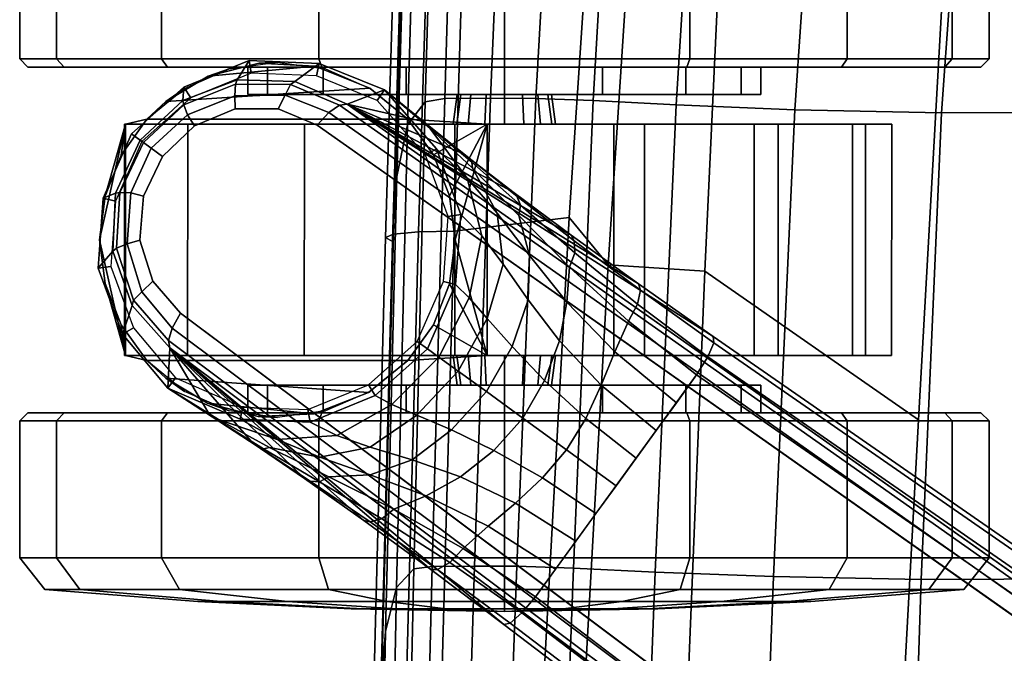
# Model space of a CAD drawing. Header units: inches. Extents: x 11 to 683, y -98 to 54.
# Tile 378 of 656: x 558.87 to 561.27, y -57.53 to -55.98. Entities that reach past the tile are written whole.
import ezdxf
from ezdxf.enums import TextEntityAlignment as Align

# ---------------------------------------------------------------- set-up
doc = ezdxf.new("R2010")
doc.units = ezdxf.units.IN
doc.header["$MEASUREMENT"] = 0
for name, color, linetype in [('A-FURN-3-SEAT-BASE', 254, 'Continuous'), ('A-FURN-3-SEAT-CASTER-TRIM', 254, 'Continuous'), ('A-FURN-3-SEAT-SEAT-CUSHION', 253, 'Continuous'), ('A-FURN-3-SEAT-SEAT-FRAME', 251, 'Continuous'), ('A-FURN-HAWORTH-ATT', 7, 'Continuous')]:
    doc.layers.add(name, color=color, linetype=linetype)
doc.styles.get("Standard").update_dxf_attribs({"font": 'simplex.shx'})

# ---------------------------------------------------------------- blocks, each defined once
blk = doc.blocks.new('SCT-20-71X1-3D-3')
at = {"layer": 'A-FURN-3-SEAT-BASE'}
for points in [[(10.791, -7.3865, 3.946), (9.9776, -6.7128, 3.3192), (2.1538, -0.7627, 5.2733), (1.9211, -0.7438, 7.7141)], [(1.3011, -1.5972, 7.7141), (1.3909, -1.8127, 5.2733), (9.4675, -7.4148, 3.3192), (10.3596, -7.9803, 3.946)], [(10.1551, -6.8462, 3.2506), (9.9776, -6.7128, 3.3192), (10.791, -7.3865, 3.946)], [(10.791, -7.3865, 3.946), (10.3189, -6.9661, 3.1376), (10.1551, -6.8462, 3.2506)], [(10.463, -7.068, 2.9864), (10.3189, -6.9661, 3.1376), (10.791, -7.3865, 3.946)], [(10.791, -7.3865, 3.946), (10.5882, -7.1536, 2.8102), (10.463, -7.068, 2.9864)], [(10.6941, -7.223, 2.615), (10.5882, -7.1536, 2.8102), (10.791, -7.3865, 3.946)], [(10.791, -7.3865, 3.946), (10.7966, -7.2889, 2.4089), (10.6941, -7.223, 2.615)], [(10.3596, -7.9803, 3.946), (9.4675, -7.4148, 3.3192), (9.6492, -7.5424, 3.2506)], [(9.6492, -7.5424, 3.2506), (9.8138, -7.6612, 3.1376), (10.3596, -7.9803, 3.946)], [(10.3596, -7.9803, 3.946), (9.8138, -7.6612, 3.1376), (9.9553, -7.7668, 2.9864)], [(9.9553, -7.7668, 2.9864), (10.0754, -7.8594, 2.8102), (10.3596, -7.9803, 3.946)], [(10.3596, -7.9803, 3.946), (10.0754, -7.8594, 2.8102), (10.1741, -7.9387, 2.615)], [(10.1741, -7.9387, 2.615), (10.2685, -8.0158, 2.4089), (10.3596, -7.9803, 3.946)]]:
    blk.add_3dface(points, dxfattribs=at)
for points, invisible_edges in [([(10.432, -7.9295, 4.0341), (10.7651, -7.4711, 4.0341), (1.8929, -0.8317, 7.8028), (1.3759, -1.5433, 7.8028)], 5), ([(1.4312, -1.7186, 5.17), (2.0767, -0.8301, 5.17), (9.9005, -6.7802, 3.2159), (9.5078, -7.3207, 3.2159)], 1), ([(10.432, -7.9295, 4.0341), (10.527, -7.9695, 4.0037), (10.8325, -7.5491, 4.0037), (10.7651, -7.4711, 4.0341)], 10), ([(10.8325, -7.5491, 4.0037), (10.527, -7.9695, 4.0037), (10.6325, -7.9691, 3.9834), (10.8647, -7.6496, 3.9834)], 5), ([(10.8647, -7.6496, 3.9834), (10.6325, -7.9691, 3.9834), (10.7312, -7.9275, 3.973), (10.8557, -7.7563, 3.973)], 5), ([(10.8557, -7.7563, 3.973), (10.7312, -7.9275, 3.973), (10.8091, -7.8533, 3.9699)], 1)]:
    blk.add_3dface(points, dxfattribs=dict(at, invisible_edges=invisible_edges))
at = {"layer": 'A-FURN-3-SEAT-CASTER-TRIM'}
for points in [[(10.5759, -7.2195, 2.2684), (10.6992, -7.2516, 2.1916), (10.4405, -7.2261, 2.3294), (10.5759, -7.2195, 2.2684)], [(10.6992, -7.2516, 2.1916), (10.8014, -7.313, 2.1028), (10.3073, -7.2783, 2.3688), (10.4405, -7.2261, 2.3294)], [(10.8473, -7.3559, 1.9712), (10.2114, -7.3559, 2.3236), (10.3073, -7.2783, 2.3688), (10.8014, -7.313, 2.1028)], [(10.0183, -7.3681, 2.1249), (10.1492, -7.4426, 2.2755), (10.2114, -7.3559, 2.2596)], [(10.8473, -7.3559, 1.7352), (10.2114, -7.3559, 2.2596), (10.2114, -7.3559, 2.3236), (10.8473, -7.3559, 1.9712)], [(10.8473, -7.3559, 1.7352), (10.9099, -7.4432, 1.7352), (10.8992, -7.3681, 1.3823)], [(10.0182, -7.9317, 2.1249), (10.0963, -7.6499, 2.2853), (10.0183, -7.3681, 2.1249)], [(10.0183, -7.3681, 2.1249), (10.0963, -7.6499, 2.2853), (10.1098, -7.5428, 2.2832)], [(10.0183, -7.3681, 2.1249), (10.1098, -7.5428, 2.2832), (10.1492, -7.4426, 2.2755)], [(10.9624, -7.6499, 1.7352), (10.8994, -7.9317, 1.3815), (10.8992, -7.3681, 1.3823)], [(10.9624, -7.6499, 1.7352), (10.8992, -7.3681, 1.3823), (10.949, -7.5433, 1.7352)], [(10.949, -7.5433, 1.7352), (10.8992, -7.3681, 1.3823), (10.9099, -7.4432, 1.7352)], [(10.0182, -7.9317, 2.1249), (10.1097, -7.7569, 2.2832), (10.0963, -7.6499, 2.2853)], [(10.8994, -7.9317, 1.3815), (10.9624, -7.6499, 1.7352), (10.9491, -7.7565, 1.7352)], [(10.0182, -7.9317, 2.1249), (10.1491, -7.8571, 2.2756), (10.1097, -7.7569, 2.2832)], [(10.8994, -7.9317, 1.3815), (10.9491, -7.7565, 1.7352), (10.91, -7.8565, 1.7352)], [(10.2113, -7.9439, 2.2596), (10.1491, -7.8571, 2.2756), (10.0182, -7.9317, 2.1249)], [(10.91, -7.8565, 1.7352), (10.8474, -7.9439, 1.7352), (10.8994, -7.9317, 1.3815)], [(10.3041, -8.0198, 2.3696), (10.2113, -7.9439, 2.3192), (10.8474, -7.9439, 1.9711), (10.8011, -7.9871, 2.1032)], [(10.2113, -7.9439, 2.3192), (10.2113, -7.9439, 2.2596), (10.8474, -7.9439, 1.7352), (10.8474, -7.9439, 1.9711)], [(10.3041, -8.0198, 2.3696), (10.8011, -7.9871, 2.1032), (10.6981, -8.0486, 2.1924), (10.4378, -8.0732, 2.3304)], [(10.4378, -8.0732, 2.3304), (10.6981, -8.0486, 2.1924), (10.574, -8.0807, 2.2694)]]:
    blk.add_3dface(points, dxfattribs=at)
for points, invisible_edges in [([(10.0183, -7.3681, 2.1249), (10.2114, -7.3559, 2.2596), (10.8473, -7.3559, 1.7352), (10.8992, -7.3681, 1.3823)], 8), ([(9.0324, -7.3681, 1.1416), (9.0963, -7.3681, 1.5249), (10.4639, -7.3681, 0.3721), (10.097, -7.3681, 0.2442)], 10), ([(10.097, -7.3681, 0.2442), (9.7096, -7.3681, 0.2748), (9.1281, -7.3681, 0.765), (9.0324, -7.3681, 1.1416)], 10), ([(10.7483, -7.3681, 0.6368), (10.4639, -7.3681, 0.3721), (9.0963, -7.3681, 1.5249), (9.3091, -7.3681, 1.85)], 10), ([(9.1281, -7.3681, 0.765), (9.7096, -7.3681, 0.2748), (9.3674, -7.3681, 0.4588)], 1), ([(9.3091, -7.3681, 1.85), (9.6348, -7.3681, 2.0619), (10.9021, -7.3681, 0.9937), (10.7483, -7.3681, 0.6368)], 10), ([(10.8992, -7.3681, 1.3823), (10.9021, -7.3681, 0.9937), (9.6348, -7.3681, 2.0619), (10.0183, -7.3681, 2.1249)], 10), ([(10.4634, -7.9317, 0.3718), (9.0963, -7.9317, 1.525), (9.0323, -7.9317, 1.1418), (10.0965, -7.9317, 0.2441)], 5), ([(10.0965, -7.9317, 0.2441), (9.0323, -7.9317, 1.1418), (9.128, -7.9317, 0.7653), (9.7092, -7.9317, 0.275)], 5), ([(10.7479, -7.9317, 0.6363), (9.3092, -7.9317, 1.8501), (9.0963, -7.9317, 1.525), (10.4634, -7.9317, 0.3718)], 5), ([(9.128, -7.9317, 0.7653), (9.3671, -7.9317, 0.4591), (9.7092, -7.9317, 0.275)], 8), ([(10.902, -7.9317, 0.993), (9.6348, -7.9317, 2.062), (9.3092, -7.9317, 1.8501), (10.7479, -7.9317, 0.6363)], 5), ([(10.8994, -7.9317, 1.3815), (10.0182, -7.9317, 2.1249), (9.6348, -7.9317, 2.062), (10.902, -7.9317, 0.993)], 5), ([(10.2113, -7.9439, 2.2596), (10.0182, -7.9317, 2.1249), (10.8994, -7.9317, 1.3815), (10.8474, -7.9439, 1.7352)], 2)]:
    blk.add_3dface(points, dxfattribs=dict(at, invisible_edges=invisible_edges))
at = {"layer": 'A-FURN-HAWORTH-ATT', "flags": 1}
for tag, p in [('HAWMC', (0, 0)), ('HAWMC', (0, 0)), ('HAWPN', (0, -0.1667)), ('HAWPN', (0, -0.1667))]:
    blk.add_attdef(tag, text='', height=0.1, dxfattribs=at).set_placement(p, align=Align.TOP_CENTER)
at = {"layer": 'A-FURN-3-SEAT-BASE'}
mesh = blk.add_polymesh((2, 4), dxfattribs=at)
for k, corner in enumerate([(10.7651, -7.4711, 4.0341), (10.7854, -7.4349, 4.018), (10.7946, -7.4047, 3.9865), (10.791, -7.3865, 3.946), (1.8929, -0.8317, 7.8028), (1.9145, -0.7942, 7.7876), (1.9246, -0.7627, 7.7558), (1.9211, -0.7438, 7.7141)]):
    mesh.set_mesh_vertex(divmod(k, 4), corner)
mesh = blk.add_polymesh((2, 4), dxfattribs=at)
for k, corner in enumerate([(9.9776, -6.7128, 3.3192), (9.9623, -6.7161, 3.2679), (9.934, -6.7409, 3.23), (9.9005, -6.7802, 3.2159), (2.1538, -0.7627, 5.2733), (2.1386, -0.7658, 5.222), (2.1102, -0.7906, 5.1839), (2.0767, -0.8301, 5.17)]):
    mesh.set_mesh_vertex(divmod(k, 4), corner)
mesh = blk.add_polymesh((2, 4), dxfattribs=at)
for k, corner in enumerate([(1.3759, -1.5433, 7.8028), (1.347, -1.5754, 7.7876), (1.3201, -1.5948, 7.7558), (1.301, -1.5972, 7.7141), (10.432, -7.9295, 4.0341), (10.4038, -7.96, 4.018), (10.378, -7.9781, 3.9865), (10.3596, -7.9803, 3.946)]):
    mesh.set_mesh_vertex(divmod(k, 4), corner)
mesh = blk.add_polymesh((2, 4), dxfattribs=at)
for k, corner in enumerate([(1.3909, -1.8127, 5.2733), (1.3891, -1.7973, 5.222), (1.404, -1.7626, 5.1839), (1.4312, -1.7186, 5.17), (9.4675, -7.4148, 3.3192), (9.4659, -7.3993, 3.2679), (9.4807, -7.3647, 3.23), (9.5078, -7.3207, 3.2159)]):
    mesh.set_mesh_vertex(divmod(k, 4), corner)
mesh = blk.add_polymesh((7, 4), dxfattribs=at)
for k, corner in enumerate([(10.7966, -7.2889, 2.4089), (10.7966, -7.2889, 2.4089), (10.7966, -7.2889, 2.4089), (10.7966, -7.2889, 2.4089), (10.6941, -7.223, 2.615), (10.6886, -7.2188, 2.607), (10.68, -7.2136, 2.5967), (10.6731, -7.2122, 2.5914), (10.5882, -7.1536, 2.8102), (10.5789, -7.1471, 2.7912), (10.563, -7.1409, 2.7709), (10.5489, -7.1439, 2.7614), (10.463, -7.068, 2.9864), (10.4498, -7.0618, 2.9551), (10.4264, -7.0604, 2.9256), (10.4041, -7.0723, 2.9128), (10.3189, -6.9661, 3.1376), (10.3033, -6.9626, 3.0957), (10.2749, -6.9703, 3.0603), (10.2458, -6.9935, 3.0459), (10.1551, -6.8462, 3.2506), (10.139, -6.8463, 3.202), (10.1093, -6.8639, 3.1648), (10.0763, -6.8974, 3.1506), (9.9776, -6.7128, 3.3192), (9.9623, -6.7161, 3.2679), (9.934, -6.7409, 3.23), (9.9005, -6.7802, 3.2159)]):
    mesh.set_mesh_vertex(divmod(k, 4), corner)
mesh = blk.add_polymesh((5, 7), dxfattribs=at)
for k, corner in enumerate([(10.1636, -7.3843, 2.4024), (10.136, -7.3643, 2.5719), (10.0891, -7.3302, 2.7345), (10.0201, -7.28, 2.8844), (9.931, -7.2153, 3.0171), (9.8247, -7.138, 3.1287), (9.7041, -7.0505, 3.2159), (10.2913, -7.2707, 2.403), (10.2505, -7.2491, 2.5747), (10.1891, -7.2229, 2.7385), (10.1051, -7.1866, 2.8887), (10.002, -7.1368, 3.0215), (9.8834, -7.0698, 3.1321), (9.7532, -6.9829, 3.2159), (10.4495, -7.2057, 2.4044), (10.3843, -7.1731, 2.5809), (10.3028, -7.1449, 2.7474), (10.2011, -7.114, 2.8982), (10.0827, -7.0722, 3.0313), (9.9489, -7.0085, 3.1396), (9.8023, -6.9153, 3.2159), (10.6203, -7.2126, 2.4061), (10.5297, -7.1637, 2.5875), (10.4258, -7.1203, 2.7565), (10.3035, -7.0774, 2.9079), (10.1667, -7.0262, 3.0411), (10.0153, -6.9525, 3.1471), (9.8514, -6.8478, 3.2159), (10.7966, -7.2889, 2.4089), (10.6731, -7.2122, 2.5914), (10.5489, -7.1439, 2.7614), (10.4041, -7.0723, 2.9128), (10.2458, -6.9935, 3.0459), (10.0763, -6.8974, 3.1506), (9.9005, -6.7802, 3.2159)]):
    mesh.set_mesh_vertex(divmod(k, 7), corner)
mesh = blk.add_polymesh((5, 7), dxfattribs=at)
for k, corner in enumerate([(10.2685, -8.0158, 2.4089), (10.1574, -7.922, 2.5914), (10.054, -7.825, 2.7614), (9.9412, -7.7094, 2.9128), (9.8174, -7.5832, 3.0459), (9.6736, -7.4518, 3.1506), (9.5078, -7.3207, 3.2159), (10.1415, -7.8717, 2.4061), (10.067, -7.8006, 2.5875), (9.9935, -7.7153, 2.7565), (9.915, -7.6122, 2.9079), (9.824, -7.4979, 3.0411), (9.7071, -7.3767, 3.1471), (9.5569, -7.2531, 3.2159), (10.0821, -7.7114, 2.4044), (10.031, -7.6594, 2.5809), (9.979, -7.5906, 2.7474), (9.9182, -7.5035, 2.8982), (9.8418, -7.4038, 3.0313), (9.7399, -7.2962, 3.1396), (9.6059, -7.1856, 3.2159), (10.095, -7.5409, 2.403), (10.0619, -7.5087, 2.5747), (10.018, -7.4584, 2.7385), (9.9575, -7.3897, 2.8887), (9.8783, -7.3071, 3.0215), (9.7779, -7.215, 3.1321), (9.655, -7.118, 3.2159), (10.1636, -7.3843, 2.4024), (10.136, -7.3643, 2.5719), (10.0891, -7.3302, 2.7345), (10.0201, -7.28, 2.8844), (9.931, -7.2153, 3.0171), (9.8247, -7.138, 3.1287), (9.7041, -7.0505, 3.2159)]):
    mesh.set_mesh_vertex(divmod(k, 7), corner)
mesh = blk.add_polymesh((2, 9), dxfattribs=at)
for k, corner in enumerate([(10.2685, -8.0158, 2.4089), (10.1415, -7.8717, 2.4061), (10.0821, -7.7114, 2.4044), (10.095, -7.5409, 2.403), (10.1636, -7.3843, 2.4024), (10.2913, -7.2707, 2.403), (10.4495, -7.2057, 2.4044), (10.6203, -7.2127, 2.4061), (10.7966, -7.2889, 2.4089), (10.286, -7.9899, 2.376), (10.168, -7.8564, 2.376), (10.1129, -7.707, 2.376), (10.1245, -7.5482, 2.376), (10.1885, -7.4024, 2.376), (10.3074, -7.2964, 2.376), (10.4548, -7.2364, 2.376), (10.6139, -7.2426, 2.376), (10.7774, -7.3136, 2.376)]):
    mesh.set_mesh_vertex(divmod(k, 9), corner)
mesh = blk.add_polymesh((2, 9), dxfattribs=at)
for k, corner in enumerate([(10.2685, -8.0158, 2.4089), (10.4273, -8.0797, 2.4085), (10.5984, -8.0867, 2.4081), (10.7569, -8.0222, 2.4079), (10.8847, -7.9082, 2.4078), (10.9536, -7.7515, 2.4079), (10.966, -7.5807, 2.4081), (10.9065, -7.4202, 2.4085), (10.7966, -7.2889, 2.4089), (10.3596, -7.9803, 3.946), (10.4865, -8.0363, 3.9144), (10.6271, -8.04, 3.8926), (10.7597, -7.9899, 3.8807), (10.8639, -7.8931, 3.877), (10.9238, -7.7641, 3.8807), (10.9305, -7.6225, 3.8926), (10.8835, -7.4899, 3.9144), (10.791, -7.3865, 3.946)]):
    mesh.set_mesh_vertex(divmod(k, 9), corner)
mesh = blk.add_polymesh((2, 9), dxfattribs=at)
for k, corner in enumerate([(10.286, -7.9899, 2.376), (10.4338, -8.0494, 2.376), (10.593, -8.0559, 2.376), (10.7405, -7.9959, 2.376), (10.8594, -7.8898, 2.376), (10.9235, -7.744, 2.376), (10.935, -7.5851, 2.376), (10.8797, -7.4357, 2.376), (10.7774, -7.3136, 2.376), (10.2685, -8.0158, 2.4089), (10.4273, -8.0797, 2.4085), (10.5984, -8.0867, 2.4081), (10.7569, -8.0222, 2.4079), (10.8847, -7.9082, 2.4078), (10.9536, -7.7515, 2.4079), (10.966, -7.5807, 2.4081), (10.9065, -7.4202, 2.4085), (10.7966, -7.2889, 2.4089)]):
    mesh.set_mesh_vertex(divmod(k, 9), corner)
mesh = blk.add_polymesh((7, 4), dxfattribs=at)
for k, corner in enumerate([(10.2685, -8.0158, 2.4089), (10.2685, -8.0158, 2.4089), (10.2685, -8.0158, 2.4089), (10.2685, -8.0158, 2.4089), (10.1574, -7.922, 2.5914), (10.1609, -7.9281, 2.5967), (10.1684, -7.9347, 2.607), (10.1741, -7.9387, 2.615), (10.054, -7.825, 2.7614), (10.0556, -7.8393, 2.7709), (10.0664, -7.8526, 2.7912), (10.0754, -7.8594, 2.8102), (9.9412, -7.7094, 2.9128), (9.9368, -7.7343, 2.9256), (9.9454, -7.7562, 2.9551), (9.9553, -7.7668, 2.9864), (9.8174, -7.5832, 3.0459), (9.8042, -7.618, 3.0603), (9.8057, -7.6475, 3.0957), (9.8138, -7.6612, 3.1376), (9.6736, -7.4518, 3.1506), (9.6519, -7.4934, 3.1648), (9.6444, -7.5271, 3.202), (9.6492, -7.5424, 3.2506), (9.5078, -7.3207, 3.2159), (9.4807, -7.3647, 3.23), (9.4659, -7.3993, 3.2679), (9.4675, -7.4148, 3.3192)]):
    mesh.set_mesh_vertex(divmod(k, 4), corner)
mesh = blk.add_polymesh((5, 4), dxfattribs=at)
for k, corner in enumerate([(10.791, -7.3865, 3.946), (10.7946, -7.4047, 3.9865), (10.7854, -7.4349, 4.018), (10.7651, -7.4711, 4.0341), (10.8835, -7.49, 3.9144), (10.88, -7.5028, 3.9548), (10.8593, -7.5232, 3.9866), (10.8325, -7.5491, 4.0037), (10.9305, -7.6225, 3.8926), (10.9217, -7.6298, 3.9324), (10.8952, -7.6402, 3.9645), (10.8647, -7.6496, 3.9834), (10.9238, -7.7641, 3.8807), (10.9129, -7.7652, 3.9199), (10.8866, -7.7642, 3.9523), (10.8557, -7.7563, 3.973), (10.8639, -7.8931, 3.877), (10.8558, -7.8872, 3.9159), (10.8366, -7.8732, 3.9484), (10.8091, -7.8533, 3.9699)]):
    mesh.set_mesh_vertex(divmod(k, 4), corner)
mesh = blk.add_polymesh((5, 4), dxfattribs=at)
for k, corner in enumerate([(10.8639, -7.8931, 3.877), (10.8558, -7.8872, 3.9159), (10.8366, -7.8732, 3.9484), (10.8091, -7.8533, 3.9699), (10.7597, -7.9899, 3.8807), (10.7574, -7.9792, 3.9199), (10.7483, -7.9545, 3.9523), (10.7312, -7.9275, 3.973), (10.6271, -8.04, 3.8926), (10.6314, -8.0294, 3.9324), (10.6331, -8.001, 3.9645), (10.6325, -7.9691, 3.9834), (10.4866, -8.0363, 3.9144), (10.4977, -8.029, 3.9548), (10.5106, -8.003, 3.9866), (10.527, -7.9695, 4.0037), (10.3596, -7.9803, 3.946), (10.378, -7.9781, 3.9865), (10.4038, -7.96, 4.018), (10.432, -7.9295, 4.0341)]):
    mesh.set_mesh_vertex(divmod(k, 4), corner)
at = {"layer": 'A-FURN-3-SEAT-CASTER-TRIM'}
mesh = blk.add_polymesh((16, 4), dxfattribs=dict(at, m_close=True))
for k, corner in enumerate([(9.9762, -6.798, 2.3006), (9.9762, -6.7683, 1.9281), (9.9762, -6.7504, 1.5548), (9.9762, -6.7445, 1.1811), (9.5478, -6.798, 2.2154), (9.6903, -6.7683, 1.8712), (9.8332, -6.7504, 1.5263), (9.9762, -6.7445, 1.1811), (9.1846, -6.798, 1.9727), (9.448, -6.7683, 1.7093), (9.712, -6.7504, 1.4453), (9.9762, -6.7445, 1.1811), (8.9419, -6.798, 1.6095), (9.2861, -6.7683, 1.467), (9.631, -6.7504, 1.3241), (9.9762, -6.7445, 1.1811), (8.8567, -6.798, 1.1811), (9.2292, -6.7683, 1.1811), (9.6025, -6.7504, 1.1811), (9.9762, -6.7445, 1.1811), (8.9419, -6.798, 0.7527), (9.2861, -6.7683, 0.8953), (9.631, -6.7504, 1.0381), (9.9762, -6.7445, 1.1811), (9.1846, -6.798, 0.3895), (9.448, -6.7683, 0.6529), (9.712, -6.7504, 0.9169), (9.9762, -6.7445, 1.1811), (9.5478, -6.798, 0.1468), (9.6903, -6.7683, 0.491), (9.8332, -6.7504, 0.8359), (9.9762, -6.7445, 1.1811), (9.9762, -6.798, 0.0616), (9.9762, -6.7683, 0.4342), (9.9762, -6.7504, 0.8074), (9.9762, -6.7445, 1.1811), (10.4046, -6.798, 0.1468), (10.2621, -6.7683, 0.491), (10.1192, -6.7504, 0.8359), (9.9762, -6.7445, 1.1811), (10.7678, -6.798, 0.3895), (10.5044, -6.7683, 0.6529), (10.2404, -6.7504, 0.9169), (9.9762, -6.7445, 1.1811), (11.0105, -6.798, 0.7527), (10.6663, -6.7683, 0.8953), (10.3214, -6.7504, 1.0381), (9.9762, -6.7445, 1.1811), (11.0957, -6.798, 1.1811), (10.7232, -6.7683, 1.1811), (10.3499, -6.7504, 1.1811), (9.9762, -6.7445, 1.1811), (11.0105, -6.798, 1.6095), (10.6663, -6.7683, 1.467), (10.3214, -6.7504, 1.3241), (9.9762, -6.7445, 1.1811), (10.7678, -6.798, 1.9727), (10.5044, -6.7683, 1.7093), (10.2404, -6.7504, 1.4453), (9.9762, -6.7445, 1.1811), (10.4046, -6.798, 2.2154), (10.2621, -6.7683, 1.8712), (10.1192, -6.7504, 1.5263), (9.9762, -6.7445, 1.1811)]):
    mesh.set_mesh_vertex(divmod(k, 4), corner)
mesh = blk.add_polymesh((17, 4), dxfattribs=at)
for k, corner in enumerate([(9.9762, -6.798, 2.3006), (9.9762, -6.8748, 2.3622), (9.9762, -7.209, 2.3622), (9.9762, -7.2287, 2.3425), (10.4046, -6.798, 2.2154), (10.4282, -6.8748, 2.2723), (10.4282, -7.209, 2.2723), (10.4207, -7.2287, 2.2541), (10.7678, -6.798, 1.9727), (10.8114, -6.8748, 2.0163), (10.8114, -7.209, 2.0163), (10.7974, -7.2287, 2.0024), (11.0105, -6.798, 1.6095), (11.0674, -6.8748, 1.6331), (11.0674, -7.209, 1.6331), (11.0492, -7.2287, 1.6256), (11.0957, -6.798, 1.1811), (11.1573, -6.8748, 1.1811), (11.1573, -7.209, 1.1811), (11.1376, -7.2287, 1.1811), (11.0105, -6.798, 0.7527), (11.0674, -6.8748, 0.7291), (11.0674, -7.209, 0.7291), (11.0492, -7.2287, 0.7367), (10.7678, -6.798, 0.3895), (10.8114, -6.8748, 0.346), (10.8114, -7.209, 0.346), (10.7974, -7.2287, 0.3599), (10.4046, -6.798, 0.1468), (10.4282, -6.8748, 0.0899), (10.4282, -7.209, 0.0899), (10.4207, -7.2287, 0.1081), (9.9762, -6.798, 0.0616), (9.9762, -6.8748, 0), (9.9762, -7.209, 0), (9.9762, -7.2287, 0.0197), (9.5478, -6.798, 0.1468), (9.5242, -6.8748, 0.0899), (9.5242, -7.209, 0.0899), (9.5317, -7.2287, 0.1081), (9.1846, -6.798, 0.3895), (9.141, -6.8748, 0.346), (9.141, -7.209, 0.346), (9.155, -7.2287, 0.3599), (8.9419, -6.798, 0.7527), (8.885, -6.8748, 0.7291), (8.885, -7.209, 0.7291), (8.9032, -7.2287, 0.7367), (8.8567, -6.798, 1.1811), (8.7951, -6.8748, 1.1811), (8.7951, -7.209, 1.1811), (8.8148, -7.2287, 1.1811), (8.9419, -6.798, 1.6095), (8.885, -6.8748, 1.6331), (8.885, -7.209, 1.6331), (8.9032, -7.2287, 1.6256), (9.1846, -6.798, 1.9727), (9.141, -6.8748, 2.0163), (9.141, -7.209, 2.0163), (9.155, -7.2287, 2.0024), (9.5478, -6.798, 2.2154), (9.5242, -6.8748, 2.2723), (9.5242, -7.209, 2.2723), (9.5317, -7.2287, 2.2541), (9.9762, -6.798, 2.3006), (9.9762, -6.8748, 2.3622), (9.9762, -7.209, 2.3622), (9.9762, -7.2287, 2.3425)]):
    mesh.set_mesh_vertex(divmod(k, 4), corner)
mesh = blk.add_polymesh((2, 7), dxfattribs=at)
for k, corner in enumerate([(10.8473, -7.3559, 1.9712), (10.8014, -7.313, 2.1028), (10.6992, -7.2516, 2.1916), (10.5759, -7.2195, 2.2684), (10.4405, -7.2261, 2.3294), (10.3073, -7.2783, 2.3688), (10.2114, -7.3559, 2.3236), (10.8473, -7.3559, 2.376), (10.7556, -7.2807, 2.376), (10.6469, -7.2331, 2.376), (10.5293, -7.2169, 2.376), (10.4118, -7.2331, 2.376), (10.3031, -7.2807, 2.376), (10.2114, -7.3559, 2.376)]):
    mesh.set_mesh_vertex(divmod(k, 7), corner)
mesh = blk.add_polymesh((17, 5), dxfattribs=at)
for k, corner in enumerate([(9.9762, -7.2287, 2.3425), (9.9762, -7.2287, 1.8061), (9.9762, -7.2956, 1.8061), (9.9762, -7.2956, 1.2961), (9.9762, -7.3682, 1.3061), (10.4207, -7.2287, 2.2541), (10.2154, -7.2287, 1.7585), (10.2154, -7.2956, 1.7585), (10.0202, -7.2956, 1.2874), (10.024, -7.3682, 1.2966), (10.7974, -7.2287, 2.0024), (10.4181, -7.2287, 1.6231), (10.4181, -7.2956, 1.6231), (10.0575, -7.2956, 1.2624), (10.0646, -7.3682, 1.2695), (11.0492, -7.2287, 1.6256), (10.5536, -7.2287, 1.4203), (10.5536, -7.2956, 1.4203), (10.0824, -7.2956, 1.2251), (10.0917, -7.3682, 1.229), (11.1376, -7.2287, 1.1811), (10.6012, -7.2287, 1.1811), (10.6012, -7.2956, 1.1811), (10.0912, -7.2956, 1.1811), (10.1012, -7.3682, 1.1811), (11.0492, -7.2287, 0.7367), (10.5536, -7.2287, 0.9419), (10.5536, -7.2956, 0.9419), (10.0824, -7.2956, 1.1371), (10.0917, -7.3682, 1.1333), (10.7974, -7.2287, 0.3599), (10.4181, -7.2287, 0.7392), (10.4181, -7.2956, 0.7392), (10.0575, -7.2956, 1.0998), (10.0646, -7.3682, 1.0927), (10.4207, -7.2287, 0.1081), (10.2154, -7.2287, 0.6037), (10.2154, -7.2956, 0.6037), (10.0202, -7.2956, 1.0749), (10.024, -7.3682, 1.0656), (9.9762, -7.2287, 0.0197), (9.9762, -7.2287, 0.5561), (9.9762, -7.2956, 0.5561), (9.9762, -7.2956, 1.0661), (9.9762, -7.3682, 1.0561), (9.5317, -7.2287, 0.1081), (9.737, -7.2287, 0.6037), (9.737, -7.2956, 0.6037), (9.9322, -7.2956, 1.0749), (9.9284, -7.3682, 1.0656), (9.155, -7.2287, 0.3599), (9.5343, -7.2287, 0.7392), (9.5343, -7.2956, 0.7392), (9.8949, -7.2956, 1.0998), (9.8878, -7.3682, 1.0927), (8.9032, -7.2287, 0.7367), (9.3988, -7.2287, 0.9419), (9.3988, -7.2956, 0.9419), (9.87, -7.2956, 1.1371), (9.8607, -7.3682, 1.1333), (8.8148, -7.2287, 1.1811), (9.3512, -7.2287, 1.1811), (9.3512, -7.2956, 1.1811), (9.8612, -7.2956, 1.1811), (9.8512, -7.3682, 1.1811), (8.9032, -7.2287, 1.6256), (9.3988, -7.2287, 1.4203), (9.3988, -7.2956, 1.4203), (9.87, -7.2956, 1.2251), (9.8607, -7.3682, 1.229), (9.155, -7.2287, 2.0024), (9.5343, -7.2287, 1.6231), (9.5343, -7.2956, 1.6231), (9.8949, -7.2956, 1.2624), (9.8878, -7.3682, 1.2695), (9.5317, -7.2287, 2.2541), (9.737, -7.2287, 1.7585), (9.737, -7.2956, 1.7585), (9.9322, -7.2956, 1.2874), (9.9284, -7.3682, 1.2966), (9.9762, -7.2287, 2.3425), (9.9762, -7.2287, 1.8061), (9.9762, -7.2956, 1.8061), (9.9762, -7.2956, 1.2961), (9.9762, -7.3682, 1.3061)]):
    mesh.set_mesh_vertex(divmod(k, 5), corner)
mesh = blk.add_polymesh((2, 7), dxfattribs=at)
for k, corner in enumerate([(10.2114, -7.3559, 2.2596), (10.1492, -7.4426, 2.2755), (10.1098, -7.5428, 2.2832), (10.0963, -7.6499, 2.2853), (10.1097, -7.7569, 2.2832), (10.1491, -7.8571, 2.2756), (10.2113, -7.9439, 2.2596), (10.2114, -7.3559, 2.376), (10.1488, -7.4432, 2.376), (10.1096, -7.5433, 2.376), (10.0963, -7.6499, 2.376), (10.1096, -7.7565, 2.376), (10.1487, -7.8565, 2.376), (10.2113, -7.9439, 2.376)]):
    mesh.set_mesh_vertex(divmod(k, 7), corner)
mesh = blk.add_polymesh((2, 7), dxfattribs=at)
for k, corner in enumerate([(10.8474, -7.9439, 1.7352), (10.91, -7.8565, 1.7352), (10.9491, -7.7565, 1.7352), (10.9624, -7.6499, 1.7352), (10.949, -7.5433, 1.7352), (10.9099, -7.4432, 1.7352), (10.8473, -7.3559, 1.7352), (10.8474, -7.9439, 2.376), (10.91, -7.8565, 2.376), (10.9491, -7.7565, 2.376), (10.9624, -7.6499, 2.376), (10.9491, -7.5433, 2.376), (10.9099, -7.4432, 2.376), (10.8473, -7.3559, 2.376)]):
    mesh.set_mesh_vertex(divmod(k, 7), corner)
mesh = blk.add_polymesh((2, 13), dxfattribs=at)
for k, corner in enumerate([(10.0183, -7.3681, 2.1249), (9.6348, -7.3681, 2.0619), (9.3091, -7.3681, 1.85), (9.0963, -7.3681, 1.5249), (9.0324, -7.3681, 1.1416), (9.1281, -7.3681, 0.765), (9.3674, -7.3681, 0.4588), (9.7096, -7.3681, 0.2748), (10.097, -7.3681, 0.2442), (10.4639, -7.3681, 0.3721), (10.7483, -7.3681, 0.6368), (10.9021, -7.3681, 0.9937), (10.8992, -7.3681, 1.3823), (10.0182, -7.9317, 2.1249), (9.6348, -7.9317, 2.062), (9.3092, -7.9317, 1.8501), (9.0963, -7.9317, 1.525), (9.0323, -7.9317, 1.1418), (9.128, -7.9317, 0.7653), (9.3671, -7.9317, 0.4591), (9.7092, -7.9317, 0.275), (10.0965, -7.9317, 0.2441), (10.4634, -7.9317, 0.3718), (10.7479, -7.9317, 0.6363), (10.902, -7.9317, 0.993), (10.8994, -7.9317, 1.3815)]):
    mesh.set_mesh_vertex(divmod(k, 13), corner)
mesh = blk.add_polymesh((17, 5), dxfattribs=at)
for k, corner in enumerate([(9.9762, -8.0712, 2.3425), (9.9762, -8.0712, 1.8061), (9.9762, -8.0043, 1.8061), (9.9762, -8.0043, 1.2961), (9.9762, -7.9317, 1.3061), (9.5317, -8.0712, 2.2541), (9.737, -8.0712, 1.7585), (9.737, -8.0043, 1.7585), (9.9322, -8.0043, 1.2874), (9.9284, -7.9317, 1.2966), (9.155, -8.0712, 2.0024), (9.5343, -8.0712, 1.6231), (9.5343, -8.0043, 1.6231), (9.8949, -8.0043, 1.2624), (9.8878, -7.9317, 1.2695), (8.9032, -8.0712, 1.6256), (9.3988, -8.0712, 1.4203), (9.3988, -8.0043, 1.4203), (9.87, -8.0043, 1.2251), (9.8607, -7.9317, 1.229), (8.8148, -8.0712, 1.1811), (9.3512, -8.0712, 1.1811), (9.3512, -8.0043, 1.1811), (9.8612, -8.0043, 1.1811), (9.8512, -7.9317, 1.1811), (8.9032, -8.0712, 0.7367), (9.3988, -8.0712, 0.9419), (9.3988, -8.0043, 0.9419), (9.87, -8.0043, 1.1371), (9.8607, -7.9317, 1.1333), (9.155, -8.0712, 0.3599), (9.5343, -8.0712, 0.7392), (9.5343, -8.0043, 0.7392), (9.8949, -8.0043, 1.0998), (9.8878, -7.9317, 1.0927), (9.5317, -8.0712, 0.1081), (9.737, -8.0712, 0.6037), (9.737, -8.0043, 0.6037), (9.9322, -8.0043, 1.0749), (9.9284, -7.9317, 1.0656), (9.9762, -8.0712, 0.0197), (9.9762, -8.0712, 0.5561), (9.9762, -8.0043, 0.5561), (9.9762, -8.0043, 1.0661), (9.9762, -7.9317, 1.0561), (10.4207, -8.0712, 0.1081), (10.2154, -8.0712, 0.6037), (10.2154, -8.0043, 0.6037), (10.0202, -8.0043, 1.0749), (10.024, -7.9317, 1.0656), (10.7974, -8.0712, 0.3599), (10.4181, -8.0712, 0.7392), (10.4181, -8.0043, 0.7392), (10.0575, -8.0043, 1.0998), (10.0646, -7.9317, 1.0927), (11.0492, -8.0712, 0.7367), (10.5536, -8.0712, 0.9419), (10.5536, -8.0043, 0.9419), (10.0824, -8.0043, 1.1371), (10.0917, -7.9317, 1.1333), (11.1376, -8.0712, 1.1811), (10.6012, -8.0712, 1.1811), (10.6012, -8.0043, 1.1811), (10.0912, -8.0043, 1.1811), (10.1012, -7.9317, 1.1811), (11.0492, -8.0712, 1.6256), (10.5536, -8.0712, 1.4203), (10.5536, -8.0043, 1.4203), (10.0824, -8.0043, 1.2251), (10.0917, -7.9317, 1.229), (10.7974, -8.0712, 2.0024), (10.4181, -8.0712, 1.6231), (10.4181, -8.0043, 1.6231), (10.0575, -8.0043, 1.2624), (10.0646, -7.9317, 1.2695), (10.4207, -8.0712, 2.2541), (10.2154, -8.0712, 1.7585), (10.2154, -8.0043, 1.7585), (10.0202, -8.0043, 1.2874), (10.024, -7.9317, 1.2966), (9.9762, -8.0712, 2.3425), (9.9762, -8.0712, 1.8061), (9.9762, -8.0043, 1.8061), (9.9762, -8.0043, 1.2961), (9.9762, -7.9317, 1.3061)]):
    mesh.set_mesh_vertex(divmod(k, 5), corner)
mesh = blk.add_polymesh((2, 7), dxfattribs=at)
for k, corner in enumerate([(10.2113, -7.9439, 2.3192), (10.3041, -8.0198, 2.3696), (10.4378, -8.0732, 2.3304), (10.574, -8.0807, 2.2694), (10.6981, -8.0486, 2.1924), (10.8011, -7.9871, 2.1032), (10.8474, -7.9439, 1.9711), (10.2113, -7.9439, 2.376), (10.303, -8.0192, 2.376), (10.4118, -8.0668, 2.376), (10.5293, -8.083, 2.376), (10.6469, -8.0668, 2.376), (10.7557, -8.0192, 2.376), (10.8474, -7.9439, 2.376)]):
    mesh.set_mesh_vertex(divmod(k, 7), corner)
mesh = blk.add_polymesh((17, 4), dxfattribs=at)
for k, corner in enumerate([(9.9762, -8.5019, 2.3006), (9.9762, -8.4251, 2.3622), (9.9762, -8.0909, 2.3622), (9.9762, -8.0712, 2.3425), (9.5478, -8.5019, 2.2154), (9.5242, -8.4251, 2.2723), (9.5242, -8.0909, 2.2723), (9.5317, -8.0712, 2.2541), (9.1846, -8.5019, 1.9727), (9.141, -8.4251, 2.0163), (9.141, -8.0909, 2.0163), (9.155, -8.0712, 2.0024), (8.9419, -8.5019, 1.6095), (8.885, -8.4251, 1.6331), (8.885, -8.0909, 1.6331), (8.9032, -8.0712, 1.6256), (8.8567, -8.5019, 1.1811), (8.7951, -8.4251, 1.1811), (8.7951, -8.0909, 1.1811), (8.8148, -8.0712, 1.1811), (8.9419, -8.5019, 0.7527), (8.885, -8.4251, 0.7291), (8.885, -8.0909, 0.7291), (8.9032, -8.0712, 0.7367), (9.1846, -8.5019, 0.3895), (9.141, -8.4251, 0.346), (9.141, -8.0909, 0.346), (9.155, -8.0712, 0.3599), (9.5478, -8.5019, 0.1468), (9.5242, -8.4251, 0.0899), (9.5242, -8.0909, 0.0899), (9.5317, -8.0712, 0.1081), (9.9762, -8.5019, 0.0616), (9.9762, -8.4251, 0), (9.9762, -8.0909, 0), (9.9762, -8.0712, 0.0197), (10.4046, -8.5019, 0.1468), (10.4282, -8.4251, 0.0899), (10.4282, -8.0909, 0.0899), (10.4207, -8.0712, 0.1081), (10.7678, -8.5019, 0.3895), (10.8114, -8.4251, 0.346), (10.8114, -8.0909, 0.346), (10.7974, -8.0712, 0.3599), (11.0105, -8.5019, 0.7527), (11.0674, -8.4251, 0.7291), (11.0674, -8.0909, 0.7291), (11.0492, -8.0712, 0.7367), (11.0957, -8.5019, 1.1811), (11.1573, -8.4251, 1.1811), (11.1573, -8.0909, 1.1811), (11.1376, -8.0712, 1.1811), (11.0105, -8.5019, 1.6095), (11.0674, -8.4251, 1.6331), (11.0674, -8.0909, 1.6331), (11.0492, -8.0712, 1.6256), (10.7678, -8.5019, 1.9727), (10.8114, -8.4251, 2.0163), (10.8114, -8.0909, 2.0163), (10.7974, -8.0712, 2.0024), (10.4046, -8.5019, 2.2154), (10.4282, -8.4251, 2.2723), (10.4282, -8.0909, 2.2723), (10.4207, -8.0712, 2.2541), (9.9762, -8.5019, 2.3006), (9.9762, -8.4251, 2.3622), (9.9762, -8.0909, 2.3622), (9.9762, -8.0712, 2.3425)]):
    mesh.set_mesh_vertex(divmod(k, 4), corner)
at = {"layer": 'A-FURN-3-SEAT-SEAT-CUSHION'}
mesh = blk.add_polymesh((2, 93), dxfattribs=at)
for k, corner in enumerate([(7.9309, -9.4627, 18.4719), (8.1297, -9.4567, 18.4719), (8.3286, -9.4515, 18.4726), (8.5255, -9.4477, 18.4513), (8.6921, -9.4496, 18.3478), (8.8104, -9.4531, 18.1883), (8.9232, -9.452, 18.0245), (9.1302, -9.4452, 17.7238), (9.3372, -9.4383, 17.4232), (9.49, -9.4092, 17.2014), (9.6257, -9.2862, 17.0041), (9.712, -9.0643, 16.8788), (9.7455, -8.8, 16.8302), (9.8179, -7.7048, 16.725), (9.8785, -6.6075, 16.6371), (9.9287, -5.5085, 16.5642), (9.9692, -4.4082, 16.5054), (9.9997, -3.307, 16.461), (10.0182, -2.2049, 16.4342), (10.0299, -1.1025, 16.4172), (10.0358, -0.0018, 16.4087), (10.0301, 1.1014, 16.4172), (10.0185, 2.2037, 16.4342), (10.0001, 3.3058, 16.461), (9.9697, 4.4071, 16.5054), (9.9293, 5.5074, 16.5642), (9.8793, 6.6063, 16.6371), (9.8188, 7.7037, 16.725), (9.7465, 8.7989, 16.8302), (9.7131, 9.0632, 16.8788), (9.6268, 9.2851, 17.0041), (9.4911, 9.4081, 17.2014), (9.3383, 9.4373, 17.4232), (9.1313, 9.4441, 17.7238), (8.9243, 9.451, 18.0245), (8.8115, 9.4521, 18.1883), (8.6932, 9.4486, 18.3478), (8.5266, 9.4467, 18.4513), (8.3297, 9.4506, 18.4726), (8.1308, 9.4558, 18.4719), (7.932, 9.4618, 18.4719), (6.8113, 9.499, 18.4719), (5.6905, 9.5362, 18.4719), (4.5698, 9.5734, 18.4719), (3.4491, 9.6106, 18.4719), (2.3284, 9.6478, 18.4719), (1.2077, 9.6849, 18.4719), (0.0869, 9.7221, 18.4719), (-1.0338, 9.7593, 18.4719), (-2.1545, 9.7965, 18.4719), (-3.2752, 9.8337, 18.4719), (-4.396, 9.8709, 18.4719), (-5.5167, 9.9081, 18.4719), (-5.759, 9.9068, 18.4711), (-5.9969, 9.8647, 18.4603), (-6.2138, 9.7629, 18.4312), (-6.3918, 9.6072, 18.3842), (-6.516, 9.4082, 18.3271), (-6.6054, 9.1905, 18.2697), (-6.9491, 8.0923, 17.9976), (-7.248, 6.979, 17.7337), (-7.4944, 5.8474, 17.4951), (-7.6899, 4.699, 17.2919), (-7.8324, 3.5357, 17.1347), (-7.9304, 2.3627, 17.0226), (-7.9834, 1.1831, 16.9599), (-8.003, 0.0005, 16.9366), (-7.9836, -1.1821, 16.9599), (-7.9306, -2.3617, 17.0226), (-7.8328, -3.5347, 17.1347), (-7.6905, -4.698, 17.2919), (-7.4951, -5.8464, 17.4951), (-7.2488, -6.9781, 17.7337), (-6.9501, -8.0914, 17.9976), (-6.6064, -9.1897, 18.2697), (-6.5171, -9.4074, 18.3271), (-6.3929, -9.6064, 18.3842), (-6.2149, -9.7621, 18.4312), (-5.9981, -9.864, 18.4603), (-5.7602, -9.9061, 18.4711), (-5.5178, -9.9074, 18.4719), (-4.3971, -9.8703, 18.4719), (-3.2764, -9.8332, 18.4719), (-2.1557, -9.7962, 18.4719), (-1.0349, -9.7591, 18.4719), (0.0858, -9.7221, 18.4719), (1.2065, -9.685, 18.4719), (2.3273, -9.648, 18.4719), (3.448, -9.6109, 18.4719), (4.5687, -9.5739, 18.4719), (5.6894, -9.5368, 18.4719), (6.8102, -9.4998, 18.4719), (7.9309, -9.4627, 18.4719), (8.0303, -9.3604, 19.6382), (8.3879, -9.3513, 19.6189), (8.7382, -9.3485, 19.5475), (9.0555, -9.3536, 19.3834), (9.3082, -9.3638, 19.1318), (9.4843, -9.3741, 18.8211), (9.6068, -9.3799, 18.4846), (9.734, -9.3838, 18.0615), (9.8611, -9.3878, 17.6384), (9.9385, -9.3651, 17.383), (10.0074, -9.246, 17.1555), (10.0496, -9.0248, 17.014), (10.0653, -8.7628, 16.9609), (10.0987, -7.6711, 16.8531), (10.1284, -6.5782, 16.758), (10.1539, -5.4841, 16.6767), (10.1722, -4.3881, 16.6208), (10.1879, -3.2918, 16.5727), (10.1982, -2.1948, 16.5417), (10.2035, -1.0974, 16.5266), (10.2079, 0.0006, 16.5146), (10.2037, 1.0963, 16.5266), (10.1985, 2.1936, 16.5417), (10.1883, 3.2907, 16.5727), (10.1727, 4.387, 16.6208), (10.1546, 5.4829, 16.6767), (10.1292, 6.5771, 16.758), (10.0996, 7.67, 16.8531), (10.0664, 8.7617, 16.9609), (10.0506, 9.0237, 17.014), (10.0084, 9.2448, 17.1555), (9.9396, 9.364, 17.383), (9.8622, 9.3867, 17.6384), (9.7351, 9.3827, 18.0615), (9.6079, 9.3788, 18.4846), (9.4854, 9.373, 18.8211), (9.3093, 9.3627, 19.1318), (9.0566, 9.3525, 19.3834), (8.7393, 9.3475, 19.5475), (8.389, 9.3504, 19.6189), (8.0314, 9.3595, 19.6382), (6.9329, 9.3951, 19.648), (5.8343, 9.4309, 19.6556), (4.7358, 9.4668, 19.6621), (3.6372, 9.5029, 19.6665), (2.5387, 9.5391, 19.6691), (1.4401, 9.5754, 19.6708), (0.3416, 9.6117, 19.6724), (-0.757, 9.648, 19.6744), (-1.8555, 9.6842, 19.6771), (-2.9541, 9.7207, 19.6764), (-4.0523, 9.7588, 19.657), (-5.146, 9.8029, 19.5646), (-5.3834, 9.8056, 19.518), (-5.6164, 9.7753, 19.4626), (-5.8362, 9.6972, 19.4016), (-6.0211, 9.5548, 19.3431), (-6.1593, 9.3645, 19.2913), (-6.2558, 9.1474, 19.2466), (-6.6392, 8.0547, 19.0374), (-6.9686, 6.942, 18.8423), (-7.2482, 5.8149, 18.6525), (-7.4735, 4.6747, 18.4687), (-7.6428, 3.519, 18.3275), (-7.7553, 2.3512, 18.2385), (-7.82, 1.1773, 18.1881), (-7.8428, 0.0005, 18.1702), (-7.8201, -1.1764, 18.1881), (-7.7556, -2.3502, 18.2385), (-7.6432, -3.5181, 18.3275), (-7.4741, -4.6738, 18.4687), (-7.2489, -5.814, 18.6525), (-6.9694, -6.9412, 18.8423), (-6.6401, -8.0539, 19.0374), (-6.2568, -9.1467, 19.2466), (-6.1604, -9.3637, 19.2913), (-6.0222, -9.5541, 19.3431), (-5.8373, -9.6965, 19.4016), (-5.6175, -9.7746, 19.4626), (-5.3845, -9.805, 19.518), (-5.1472, -9.8023, 19.5646), (-4.0535, -9.7583, 19.657), (-2.9552, -9.7203, 19.6764), (-1.8567, -9.6839, 19.6771), (-0.7581, -9.6478, 19.6744), (0.3404, -9.6117, 19.6724), (1.439, -9.5755, 19.6708), (2.5376, -9.5393, 19.6691), (3.6361, -9.5032, 19.6665), (4.7347, -9.4673, 19.6621), (5.8332, -9.4315, 19.6556), (6.9318, -9.3958, 19.648), (8.0303, -9.3604, 19.6382)]):
    mesh.set_mesh_vertex(divmod(k, 93), corner)
mesh = blk.add_polymesh((9, 9), dxfattribs=at)
for k, corner in enumerate([(9.7586, 0.0005, 18.682), (9.4206, 0.0005, 19.0602), (8.985, 0.0005, 19.3202), (8.4969, 0.0005, 19.4605), (7.9912, 0.0005, 19.5178), (6.8465, 0.0005, 19.5655), (5.7008, 0.0005, 19.5711), (4.5555, 0.0005, 19.5434), (3.4108, 0.0005, 19.4936), (9.754, -1.1473, 18.6938), (9.418, -1.1455, 19.0707), (8.9858, -1.1439, 19.3305), (8.5016, -1.143, 19.4707), (8.0002, -1.1431, 19.5276), (6.8561, -1.1455, 19.5743), (5.7089, -1.1493, 19.5802), (4.5602, -1.1543, 19.5537), (3.4109, -1.1602, 19.5059), (9.7409, -2.2895, 18.7362), (9.4129, -2.2857, 19.1069), (8.9922, -2.2826, 19.3634), (8.5205, -2.2814, 19.5013), (8.0309, -2.2824, 19.5561), (6.8898, -2.2891, 19.6003), (5.7422, -2.2977, 19.6076), (4.5904, -2.3077, 19.5856), (3.4358, -2.3187, 19.5438), (9.7191, -3.4288, 18.8071), (9.4036, -3.4231, 19.1686), (9.0004, -3.4189, 19.4202), (8.5472, -3.418, 19.5544), (8.0747, -3.4205, 19.6063), (6.9384, -3.4329, 19.6471), (5.7918, -3.4467, 19.6572), (4.6379, -3.4615, 19.6422), (3.4788, -3.477, 19.6101), (9.6902, -4.5657, 18.8987), (9.3896, -4.5583, 19.2506), (9.0069, -4.5532, 19.4976), (8.5753, -4.553, 19.6283), (8.1226, -4.5574, 19.6772), (6.9922, -4.576, 19.7142), (5.848, -4.5952, 19.7277), (4.6935, -4.6147, 19.7214), (3.5314, -4.6342, 19.7011), (9.6527, -5.7019, 18.9992), (9.3635, -5.6928, 19.3431), (8.9978, -5.687, 19.5868), (8.585, -5.6875, 19.7151), (8.1511, -5.694, 19.7614), (7.0275, -5.7187, 19.7945), (5.8882, -5.7433, 19.8107), (4.7368, -5.7673, 19.8119), (3.5765, -5.7907, 19.8021), (9.6085, -6.8403, 19.0817), (9.3203, -6.8295, 19.4198), (8.9606, -6.8226, 19.662), (8.5574, -6.8235, 19.7893), (8.1371, -6.8316, 19.8337), (7.0213, -6.8619, 19.8627), (5.8917, -6.8915, 19.8795), (4.7511, -6.92, 19.8847), (3.6024, -6.9475, 19.8807), (9.5578, -7.9787, 19.1676), (9.2682, -7.9669, 19.4885), (8.9106, -7.9597, 19.7164), (8.5126, -7.9611, 19.8329), (8.1013, -7.9704, 19.8718), (6.9934, -8.0048, 19.8979), (5.8768, -8.0386, 19.9148), (4.7533, -8.0712, 19.9225), (3.6247, -8.1026, 19.922), (9.4866, -9.1079, 19.2897), (9.1913, -9.0972, 19.5722), (8.8294, -9.0913, 19.7629), (8.4294, -9.094, 19.8508), (8.02, -9.1043, 19.878), (6.9187, -9.1408, 19.9036), (5.8173, -9.1778, 19.9225), (4.7157, -9.2144, 19.934), (3.6141, -9.2504, 19.9386)]):
    mesh.set_mesh_vertex(divmod(k, 9), corner)
mesh = blk.add_polymesh((9, 9), dxfattribs=at)
for k, corner in enumerate([(10.3511, 0.0005, 16.8675), (10.3312, 0.0005, 16.9461), (10.3113, 0.0005, 17.0246), (10.2914, 0.0005, 17.1032), (10.2715, 0.0005, 17.1818), (10.2009, 0.0005, 17.4608), (10.1303, 0.0005, 17.7397), (9.9859, 0.0005, 18.2278), (9.7586, 0.0005, 18.682), (10.3492, -1.0937, 16.8724), (10.3275, -1.1088, 16.958), (10.3024, -1.1256, 17.0569), (10.2765, -1.1392, 17.1584), (10.2531, -1.1446, 17.2497), (10.1888, -1.147, 17.5035), (10.1245, -1.1494, 17.7573), (9.9802, -1.1488, 18.2418), (9.754, -1.1473, 18.6938), (10.3437, -2.1872, 16.8884), (10.3225, -2.2221, 16.9717), (10.2953, -2.2564, 17.0783), (10.2653, -2.2794, 17.1944), (10.238, -2.287, 17.2984), (10.1717, -2.2906, 17.5582), (10.1054, -2.2941, 17.8179), (9.9623, -2.2927, 18.2922), (9.7409, -2.2895, 18.7362), (10.3342, -3.2805, 16.9156), (10.3153, -3.3401, 16.9899), (10.2882, -3.3927, 17.0953), (10.2554, -3.4222, 17.2199), (10.2239, -3.43, 17.3364), (10.1488, -3.4332, 17.6256), (10.0738, -3.4361, 17.9149), (9.9329, -3.4338, 18.3745), (9.7191, -3.4288, 18.8071), (10.32, -4.3733, 16.9572), (10.3042, -4.4602, 17.0187), (10.2787, -4.5314, 17.1165), (10.2441, -4.566, 17.2449), (10.2086, -4.5728, 17.373), (10.1209, -4.5744, 17.7042), (10.0332, -4.5755, 18.0354), (9.8949, -4.5724, 18.4785), (9.6902, -4.5657, 18.8987), (10.3011, -5.4653, 17.0137), (10.2873, -5.5794, 17.0664), (10.2606, -5.6686, 17.1659), (10.2216, -5.7079, 17.3071), (10.1808, -5.7135, 17.4508), (10.0842, -5.7141, 17.807), (9.9878, -5.714, 18.1633), (9.851, -5.71, 18.5905), (9.6527, -5.7019, 18.9992), (10.2773, -6.5562, 17.0871), (10.2655, -6.6951, 17.1301), (10.2389, -6.8025, 17.2265), (10.1969, -6.8483, 17.3744), (10.1519, -6.8541, 17.5297), (10.049, -6.8549, 17.899), (9.9462, -6.8549, 18.2683), (9.808, -6.8501, 18.6818), (9.6085, -6.8403, 19.0817), (10.2485, -7.6457, 17.1768), (10.2385, -7.8046, 17.2114), (10.2124, -7.9302, 17.3022), (10.1689, -7.986, 17.4514), (10.1212, -7.9942, 17.6134), (10.0103, -7.9949, 17.9988), (9.8996, -7.9947, 18.3842), (9.7599, -7.9894, 18.7841), (9.5578, -7.9787, 19.1676), (10.2162, -8.7342, 17.278), (10.2069, -8.9025, 17.3082), (10.1809, -9.046, 17.3942), (10.1368, -9.1165, 17.5412), (10.0881, -9.1306, 17.7045), (9.9617, -9.1272, 18.1282), (9.8355, -9.1228, 18.5519), (9.6936, -9.1178, 18.9368), (9.4866, -9.1079, 19.2897)]):
    mesh.set_mesh_vertex(divmod(k, 9), corner)
mesh = blk.add_polymesh((9, 5), dxfattribs=at)
for k, corner in enumerate([(10.1722, -4.3881, 16.6208), (10.2573, -4.3869, 16.6762), (10.3182, -4.3837, 16.7574), (10.3362, -4.3788, 16.8569), (10.32, -4.3733, 16.9572), (10.1539, -5.4841, 16.6767), (10.2394, -5.4826, 16.7307), (10.2999, -5.4788, 16.8126), (10.318, -5.4726, 16.9135), (10.3011, -5.4653, 17.0137), (10.1284, -6.5782, 16.758), (10.2144, -6.5767, 16.8093), (10.2754, -6.5723, 16.889), (10.2943, -6.565, 16.9881), (10.2773, -6.5562, 17.0871), (10.0987, -7.6711, 16.8531), (10.1851, -7.6693, 16.9026), (10.2464, -7.6642, 16.9808), (10.2656, -7.6558, 17.0788), (10.2485, -7.6457, 17.1768), (10.0653, -8.7628, 16.9609), (10.152, -8.7606, 17.009), (10.2136, -8.7545, 17.085), (10.2333, -8.745, 17.1811), (10.2162, -8.7342, 17.278), (10.0496, -9.0248, 17.014), (10.1366, -9.0115, 17.0615), (10.199, -8.9777, 17.1349), (10.2211, -8.9362, 17.2237), (10.2069, -8.9025, 17.3082), (10.0074, -9.246, 17.1555), (10.0954, -9.2284, 17.201), (10.1603, -9.1776, 17.2668), (10.1886, -9.11, 17.3377), (10.1809, -9.046, 17.3942), (9.9385, -9.3651, 17.383), (10.029, -9.3478, 17.4225), (10.0992, -9.29, 17.4721), (10.1365, -9.2062, 17.5167), (10.1368, -9.1165, 17.5412), (9.8611, -9.3878, 17.6384), (9.9554, -9.3728, 17.6665), (10.034, -9.3164, 17.6897), (10.0814, -9.2299, 17.7033), (10.0881, -9.1306, 17.7045)]):
    mesh.set_mesh_vertex(divmod(k, 5), corner)
at = {"layer": 'A-FURN-3-SEAT-SEAT-FRAME'}
mesh = blk.add_polymesh((9, 5), dxfattribs=at)
for k, corner in enumerate([(8.9232, -9.452, 18.0245), (8.7168, -9.4476, 18.0751), (8.6476, -9.3983, 18.0179), (8.5535, -8.5378, 17.3332), (8.5535, -8.5378, 17.3332), (9.1302, -9.4452, 17.7238), (8.9193, -9.4405, 17.7706), (8.8336, -9.3789, 17.7225), (8.6619, -8.5162, 17.2145), (8.6619, -8.5162, 17.2145), (9.3372, -9.4383, 17.4232), (9.1177, -9.433, 17.4632), (9.023, -9.3677, 17.4287), (8.7657, -8.4915, 17.0922), (8.7657, -8.4915, 17.0922), (9.49, -9.4092, 17.2014), (9.305, -9.3892, 17.2044), (9.1838, -9.3349, 17.1923), (8.822, -8.4633, 17.0238), (8.822, -8.4633, 17.0238), (9.6257, -9.2862, 17.0041), (9.502, -9.2517, 16.9924), (9.3258, -9.1873, 16.9953), (8.8697, -8.4102, 16.9666), (8.8697, -8.4102, 16.9666), (9.712, -9.0643, 16.8788), (9.6245, -8.9878, 16.8647), (9.409, -8.9356, 16.8889), (8.8963, -8.3286, 16.934), (8.8963, -8.3286, 16.934), (9.7455, -8.8, 16.8302), (9.6525, -8.668, 16.8255), (9.4376, -8.6517, 16.8485), (8.9096, -8.2379, 16.9183), (8.9096, -8.2379, 16.9183), (9.8179, -7.7048, 16.725), (9.723, -7.589, 16.723), (9.4879, -7.5739, 16.7464), (8.967, -7.2114, 16.8258), (8.967, -7.2114, 16.8258), (9.8785, -6.6075, 16.6371), (9.7833, -6.508, 16.6352), (9.5314, -6.4946, 16.659), (9.023, -6.1838, 16.745), (9.023, -6.1838, 16.745)]):
    mesh.set_mesh_vertex(divmod(k, 5), corner)

msp = doc.modelspace()

# ---------------------------------------------------------------- block references
at = {"rotation": 180}
msp.add_blockref('SCT-20-71X1-3D-3', (570.0305, -64.1681), dxfattribs=at)

doc.saveas('drawing.dxf')
